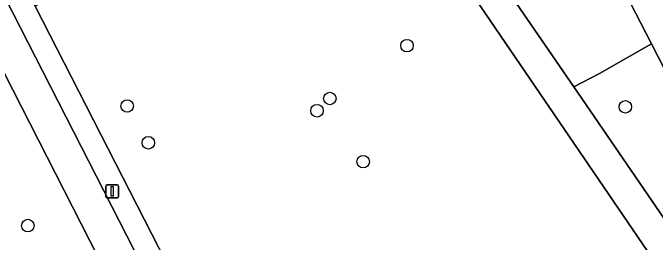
# Model space of a CAD drawing. Extents: x 159352 to 160617, y 385888 to 387323.
# Drawn here: x 159703 to 159753.1, y 386726.5 to 386744.4 of the extents above; entities that cross this region are included whole.
import ezdxf

# ---------------------------------------------------------------- set-up
doc = ezdxf.new("R2010")
doc.units = 0
for name, color, linetype in [('IMGEO_Berm_groen', 7, 'Continuous'), ('IMGEO_Boom', 7, 'Continuous'), ('IMGEO_Fietspad_gesloten', 7, 'Continuous'), ('IMGEO_Groenvoorziening', 7, 'Continuous'), ('IMGEO_Lichtmast', 7, 'Continuous'), ('IMGEO_Voetpad_halfverhard', 7, 'Continuous'), ('IMGEO_Voetpad_open', 7, 'Continuous')]:
    doc.layers.add(name, color=color, linetype=linetype)

msp = doc.modelspace()

# ---------------------------------------------------------------- linework, layer by layer
at = {"layer": 'IMGEO_Berm_groen'}
msp.add_lwpolyline([(159672.985, 386771.072), (159673.306, 386770.324), (159675.396, 386765.976), (159673.079, 386764.76), (159673.972, 386762.988), (159680.607, 386750), (159680.941, 386749.346), (159691.569, 386728.727), (159695.538, 386720.97), (159702.544, 386706.95), (159713.2, 386686.195), (159726.157, 386660.692), (159735.251, 386642.791), (159743.239, 386627.211), (159743.502, 386627.346), (159747.647, 386629.447), (159756.288, 386633.826), (159699.609, 386744.934), (159693.118, 386741.84), (159693.16, 386741.671), (159703.621, 386721.304), (159711.807, 386715.609)], dxfattribs=at)
at = {"layer": 'IMGEO_Boom'}
for centre in [(159733.724, 386741.862), (159727.699, 386737.741), (159711.891, 386737.146), (159726.704, 386736.781), (159750.764, 386737.085), (159713.54, 386734.281), (159730.303, 386732.803), (159704.133, 386727.816)]:
    msp.add_circle(centre, 0.489, dxfattribs=at)
at = {"layer": 'IMGEO_Fietspad_gesloten'}
for points in [[(159676.451, 386789.766), (159676.823, 386789.968), (159680.292, 386783.231), (159681.255, 386781.361), (159681.072, 386781.273), (159687.819, 386768.047), (159699.609, 386744.934), (159756.288, 386633.826), (159757.502, 386631.446), (159788.426, 386570.875), (159789.556, 386568.692), (159791.68, 386564.586)], [(159848.46, 386459.683), (159802.183, 386550.232), (159802.147, 386550.232), (159796.524, 386561.299), (159796.533, 386561.328), (159758.813, 386635.137), (159682.71, 386784.054)]]:
    msp.add_lwpolyline(points, dxfattribs=at)
at = {"layer": 'IMGEO_Groenvoorziening'}
for points in [[(159748.69, 386750), (159741.407, 386764.192), (159737.122, 386761.931), (159740.293, 386755.859), (159740.308, 386756.907), (159740.64, 386757.144), (159741.352, 386757.097), (159742.776, 386755.339), (159743.63, 386753.392), (159745.007, 386750.685), (159746.287, 386748.625), (159744.885, 386747.069), (159742.269, 386745.153), (159746.731, 386738.65), (159748.743, 386739.681), (159752.798, 386741.995)], [(159736.025, 386750), (159732.19, 386755.628), (159727.116, 386756.71), (159714.379, 386750), (159704.721, 386744.934), (159718.358, 386718.241), (159717.831, 386717.971), (159719.629, 386714.416), (159720.171, 386714.693), (159742.489, 386671.032), (159741.973, 386670.733), (159744.044, 386666.674), (159744.579, 386666.947), (159755.367, 386645.61), (159793.264, 386665.301), (159792.074, 386667.528), (159790.276, 386670.378), (159776.256, 386690.955)], [(159752.798, 386741.995), (159748.743, 386739.681), (159746.731, 386738.65), (159754.438, 386727.418), (159759.095, 386729.726)]]:
    msp.add_lwpolyline(points, close=True, dxfattribs=at)
at = {"layer": 'IMGEO_Lichtmast'}
for p, q in [((159710.214, 386730.09), (159710.214, 386730.89)), ((159710.214, 386730.89), (159710.214, 386730.09)), ((159710.314, 386730.99), (159711.104, 386730.99)), ((159711.104, 386730.99), (159710.314, 386730.99)), ((159711.204, 386730.89), (159711.204, 386730.09)), ((159711.204, 386730.09), (159711.204, 386730.89)), ((159711.104, 386729.99), (159710.314, 386729.99)), ((159710.314, 386729.99), (159711.104, 386729.99))]:
    msp.add_line(p, q, dxfattribs=at)
msp.add_lwpolyline([(159710.634, 386730.865), (159710.784, 386730.865), (159710.784, 386730.115), (159710.634, 386730.115), (159710.634, 386730.865)], dxfattribs=at)
for centre, start, end in [((159710.314, 386730.89), 90, 180), ((159710.314, 386730.89), 90, 180), ((159711.104, 386730.89), 0, 90), ((159711.104, 386730.89), 360, 90), ((159710.314, 386730.09), 180, 270), ((159710.314, 386730.09), 180, 270), ((159711.104, 386730.09), 270, 0), ((159711.104, 386730.09), 270, 0)]:
    msp.add_arc(centre, 0.1, start, end, dxfattribs=at)
at = {"layer": 'IMGEO_Voetpad_halfverhard'}
for points in [[(159707.928, 386794.139), (159714.995, 386780.193), (159725.722, 386759.023), (159727.116, 386756.71), (159732.19, 386755.628), (159736.025, 386750), (159776.256, 386690.955), (159778.268, 386692.326), (159777.265, 386693.796), (159755.722, 386725.366), (159763.298, 386729.024), (159762.268, 386728.577)], [(159759.095, 386729.726), (159754.438, 386727.418), (159746.731, 386738.65), (159742.269, 386745.153), (159738.943, 386750), (159732.449, 386759.465), (159729.425, 386761.082), (159724.078, 386769.261)]]:
    msp.add_lwpolyline(points, dxfattribs=at)
at = {"layer": 'IMGEO_Voetpad_open'}
for points in [[(159682.71, 386784.054), (159758.813, 386635.137), (159796.533, 386561.328)], [(159761.46, 386633.56), (159760.307, 386635.84), (159755.367, 386645.61), (159744.579, 386666.947), (159744.044, 386666.674), (159741.973, 386670.733), (159742.489, 386671.032), (159720.171, 386714.693), (159719.629, 386714.416), (159717.831, 386717.971), (159718.358, 386718.241), (159704.721, 386744.934), (159703.441, 386747.438), (159700.648, 386752.903), (159700.151, 386752.636), (159698.81, 386755.208), (159699.328, 386755.486), (159692.445, 386768.954), (159686.416, 386780.753)], [(159760.791, 386731.947), (159755.232, 386742.789), (159751.541, 386750), (159738.024, 386776.408), (159737.337, 386777.751), (159735.089, 386776.637), (159740.152, 386766.632), (159741.407, 386764.192), (159748.69, 386750), (159752.798, 386741.995), (159759.095, 386729.726)]]:
    msp.add_lwpolyline(points, dxfattribs=at)

doc.saveas('drawing.dxf')
